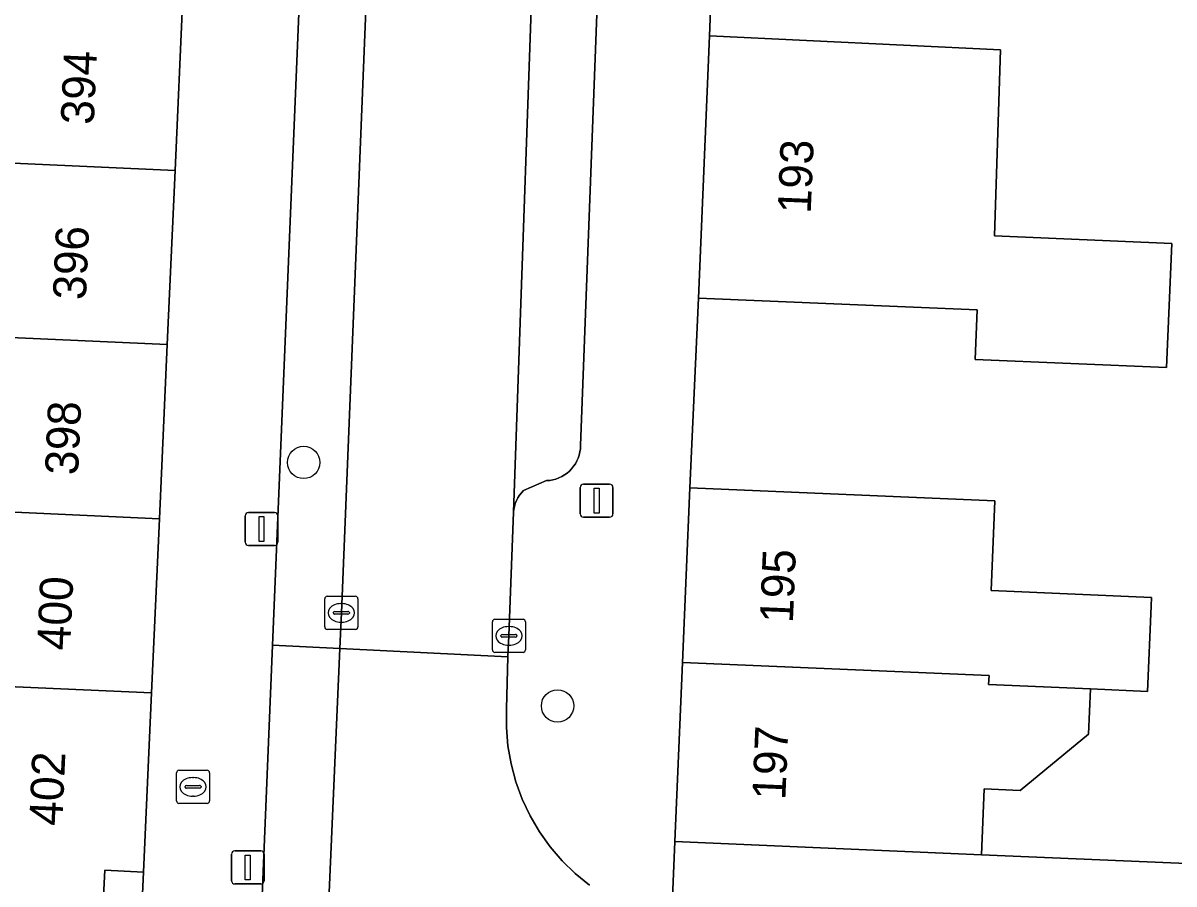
# Model space of a CAD drawing. Extents: x 161248 to 161848, y 384871 to 385383.
# Drawn here: x 161640.06 to 161674.85, y 384949.24 to 384975.27 of the extents above; entities that cross this region are included whole.
import ezdxf

# ---------------------------------------------------------------- set-up
doc = ezdxf.new("R2010")
doc.units = 0
for name, color, linetype in [('IMGEO_Boom', 7, 'Continuous'), ('IMGEO_Brandkraan', 7, 'Continuous'), ('IMGEO_Erf', 7, 'Continuous'), ('IMGEO_Kolk', 7, 'Continuous'), ('IMGEO_Lichtmast', 7, 'Continuous'), ('IMGEO_Muur', 7, 'Continuous'), ('IMGEO_Pand', 7, 'Continuous'), ('IMGEO_Pand_nummerreeks', 7, 'Continuous'), ('IMGEO_Parkeervlak_open', 7, 'Continuous'), ('IMGEO_Rijbaan_lokaal_open', 7, 'Continuous'), ('IMGEO_Voetpad_open', 7, 'Continuous')]:
    doc.layers.add(name, color=color, linetype=linetype)

msp = doc.modelspace()

# ---------------------------------------------------------------- linework, layer by layer
at = {"layer": 'IMGEO_Boom'}
for centre in [(161648.545, 384961.982), (161656.22, 384954.621)]:
    msp.add_circle(centre, 0.489, dxfattribs=at)
at = {"layer": 'IMGEO_Brandkraan'}
for p, q in [((161644.7, 384951.749), (161644.7, 384952.601)), ((161644.775, 384952.675), (161645.627, 384952.675)), ((161645.701, 384952.601), (161645.701, 384951.749)), ((161645.002, 384952.218), (161645.4, 384952.218)), ((161645.188, 384952.455), (161645.213, 384952.455)), ((161644.959, 384952.169), (161644.959, 384952.181)), ((161645.397, 384952.132), (161644.999, 384952.132)), ((161645.211, 384951.895), (161645.186, 384951.895)), ((161645.443, 384952.181), (161645.443, 384952.169)), ((161645.627, 384951.675), (161644.775, 384951.675))]:
    msp.add_line(p, q, dxfattribs=at)
for points in [[(161644.7, 384951.749), (161644.7, 384952.601)], [(161644.775, 384952.675), (161645.627, 384952.675)], [(161645.701, 384952.601), (161645.701, 384951.749)], [(161645.627, 384951.675), (161644.775, 384951.675)]]:
    msp.add_lwpolyline(points, dxfattribs=at)
for centre, radius, start, end in [((161644.777, 384952.599), 0.0765, 91.552, 178.448), ((161644.777, 384952.599), 0.0765, 91.552, 178.448), ((161645.625, 384952.599), 0.0765, 1.552, 88.448), ((161645.625, 384952.599), 0.0765, 1.552, 88.448), ((161644.999, 384952.178), 0.0403, 85.8775, 175.7526), ((161645.404, 384952.18), 0.0386, 1.7309, 96.639), ((161644.996, 384952.168), 0.0366, 178.938, 274.7102), ((161645.4, 384952.175), 0.043, 264.8664, 352.4533), ((161644.777, 384951.751), 0.0765, 181.552, 268.448), ((161644.777, 384951.751), 0.0765, 181.552, 268.448), ((161645.625, 384951.751), 0.0765, 271.552, 358.448), ((161645.625, 384951.751), 0.0765, 271.552, 358.448)]:
    msp.add_arc(centre, radius, start, end, dxfattribs=at)
for centre, major_axis, ratio, start_param, end_param in [((161645.187, 384952.175), (-0.387, 0.002), 0.722429, 4.712389, 7.853982), ((161645.212, 384952.175), (-0.39, 0.002), 0.717154, 1.570796, 4.712389)]:
    msp.add_ellipse(centre, major_axis=major_axis, ratio=ratio, start_param=start_param, end_param=end_param, dxfattribs=at)
at = {"layer": 'IMGEO_Erf'}
msp.add_lwpolyline([(161660.857, 384975.913), (161660.817, 384974.884), (161669.607, 384974.455), (161669.424, 384968.834), (161674.786, 384968.606), (161674.627, 384964.851), (161668.845, 384965.096), (161668.908, 384966.594), (161660.48, 384966.952), (161660.223, 384961.21), (161669.439, 384960.817), (161669.323, 384958.108), (161674.173, 384957.901), (161674.162, 384957.64), (161674.052, 384955.06), (161672.325, 384955.134), (161672.267, 384953.772), (161670.2, 384952.068), (161669.116, 384952.114), (161669.031, 384950.124), (161676.903, 384949.789)], dxfattribs=at)
msp.add_lwpolyline([(161643.39, 384942.788), (161643.704, 384949.599), (161642.53, 384949.652), (161642.465, 384948.269), (161635.454, 384948.598), (161635.518, 384949.967), (161634.562, 384950.01), (161634.704, 384953.157), (161631.587, 384953.297), (161631.477, 384950.149), (161626.971, 384950.352), (161627.677, 384946.02), (161627.285, 384936.651), (161631.414, 384936.475), (161643.076, 384935.977)], close=True, dxfattribs=at)
at = {"layer": 'IMGEO_Kolk'}
for p, q in [((161649.183, 384957.009), (161649.183, 384957.861)), ((161649.258, 384957.935), (161650.11, 384957.935)), ((161650.184, 384957.861), (161650.184, 384957.009)), ((161649.442, 384957.429), (161649.442, 384957.441)), ((161649.485, 384957.478), (161649.883, 384957.478)), ((161649.671, 384957.715), (161649.696, 384957.715)), ((161649.926, 384957.441), (161649.926, 384957.429)), ((161649.88, 384957.392), (161649.482, 384957.392)), ((161649.694, 384957.155), (161649.669, 384957.155)), ((161654.249, 384956.314), (161654.249, 384957.166)), ((161654.324, 384957.24), (161655.176, 384957.24)), ((161655.25, 384957.166), (161655.25, 384956.314)), ((161650.11, 384956.935), (161649.258, 384956.935)), ((161654.508, 384956.734), (161654.508, 384956.746)), ((161654.551, 384956.783), (161654.949, 384956.783)), ((161654.737, 384957.02), (161654.762, 384957.02)), ((161654.992, 384956.746), (161654.992, 384956.734)), ((161654.946, 384956.697), (161654.548, 384956.697)), ((161654.76, 384956.46), (161654.735, 384956.46)), ((161655.176, 384956.24), (161654.324, 384956.24))]:
    msp.add_line(p, q, dxfattribs=at)
for points in [[(161649.183, 384957.009), (161649.183, 384957.861)], [(161649.258, 384957.935), (161650.11, 384957.935)], [(161650.184, 384957.861), (161650.184, 384957.009)], [(161654.249, 384956.314), (161654.249, 384957.166)], [(161654.324, 384957.24), (161655.176, 384957.24)], [(161655.25, 384957.166), (161655.25, 384956.314)], [(161650.11, 384956.935), (161649.258, 384956.935)], [(161655.176, 384956.24), (161654.324, 384956.24)]]:
    msp.add_lwpolyline(points, dxfattribs=at)
for centre, radius, start, end in [((161649.26, 384957.859), 0.0765, 91.552, 178.448), ((161649.26, 384957.859), 0.0765, 91.552, 178.448), ((161650.108, 384957.859), 0.0765, 1.552, 88.448), ((161650.108, 384957.859), 0.0765, 1.552, 88.448), ((161649.482, 384957.438), 0.0403, 85.8775, 175.7526), ((161649.887, 384957.44), 0.0386, 1.7309, 96.639), ((161649.479, 384957.428), 0.0366, 178.938, 274.7102), ((161649.883, 384957.435), 0.043, 264.8664, 352.4533), ((161654.326, 384957.164), 0.0765, 91.552, 178.448), ((161654.326, 384957.164), 0.0765, 91.552, 178.448), ((161655.174, 384957.164), 0.0765, 1.552, 88.448), ((161655.174, 384957.164), 0.0765, 1.552, 88.448), ((161649.26, 384957.011), 0.0765, 181.552, 268.448), ((161649.26, 384957.011), 0.0765, 181.552, 268.448), ((161650.108, 384957.011), 0.0765, 271.552, 358.448), ((161650.108, 384957.011), 0.0765, 271.552, 358.448), ((161654.548, 384956.743), 0.0403, 85.8775, 175.7526), ((161654.953, 384956.745), 0.0386, 1.7309, 96.639), ((161654.545, 384956.733), 0.0366, 178.938, 274.7102), ((161654.949, 384956.74), 0.043, 264.8664, 352.4533), ((161654.326, 384956.316), 0.0765, 181.552, 268.448), ((161654.326, 384956.316), 0.0765, 181.552, 268.448), ((161655.174, 384956.316), 0.0765, 271.552, 358.448), ((161655.174, 384956.316), 0.0765, 271.552, 358.448)]:
    msp.add_arc(centre, radius, start, end, dxfattribs=at)
for centre, major_axis, ratio, start_param, end_param in [((161649.67, 384957.435), (-0.387, 0.002), 0.722429, 4.712389, 7.853982), ((161649.695, 384957.435), (-0.39, 0.002), 0.717154, 1.570796, 4.712389), ((161654.736, 384956.74), (-0.387, 0.002), 0.722429, 4.712389, 7.853982), ((161654.761, 384956.74), (-0.39, 0.002), 0.717154, 1.570796, 4.712389)]:
    msp.add_ellipse(centre, major_axis=major_axis, ratio=ratio, start_param=start_param, end_param=end_param, dxfattribs=at)
at = {"layer": 'IMGEO_Lichtmast'}
for p, q in [((161657.005, 384961.328), (161657.795, 384961.328)), ((161657.795, 384961.328), (161657.005, 384961.328)), ((161656.905, 384960.428), (161656.905, 384961.228)), ((161656.905, 384961.228), (161656.905, 384960.428)), ((161657.895, 384961.228), (161657.895, 384960.428)), ((161657.895, 384960.428), (161657.895, 384961.228)), ((161646.776, 384959.571), (161646.776, 384960.371)), ((161646.776, 384960.371), (161646.776, 384959.571)), ((161646.876, 384960.471), (161647.666, 384960.471)), ((161647.666, 384960.471), (161646.876, 384960.471)), ((161647.766, 384960.371), (161647.766, 384959.571)), ((161647.766, 384959.571), (161647.766, 384960.371)), ((161657.795, 384960.328), (161657.005, 384960.328)), ((161657.005, 384960.328), (161657.795, 384960.328)), ((161647.666, 384959.471), (161646.876, 384959.471)), ((161646.876, 384959.471), (161647.666, 384959.471)), ((161646.361, 384949.338), (161646.361, 384950.138)), ((161646.361, 384950.138), (161646.361, 384949.338)), ((161646.461, 384950.238), (161647.251, 384950.238)), ((161647.251, 384950.238), (161646.461, 384950.238)), ((161647.351, 384950.138), (161647.351, 384949.338)), ((161647.351, 384949.338), (161647.351, 384950.138)), ((161647.251, 384949.238), (161646.461, 384949.238)), ((161646.461, 384949.238), (161647.251, 384949.238))]:
    msp.add_line(p, q, dxfattribs=at)
for points in [[(161657.325, 384961.203), (161657.475, 384961.203), (161657.475, 384960.453), (161657.325, 384960.453), (161657.325, 384961.203)], [(161647.196, 384960.346), (161647.346, 384960.346), (161647.346, 384959.596), (161647.196, 384959.596), (161647.196, 384960.346)], [(161646.781, 384950.113), (161646.931, 384950.113), (161646.931, 384949.363), (161646.781, 384949.363), (161646.781, 384950.113)]]:
    msp.add_lwpolyline(points, dxfattribs=at)
for centre, start, end in [((161657.005, 384961.228), 90, 180), ((161657.005, 384961.228), 90, 180), ((161657.795, 384961.228), 0, 90), ((161657.795, 384961.228), 360, 90), ((161646.876, 384960.371), 90, 180), ((161646.876, 384960.371), 90, 180), ((161647.666, 384960.371), 0, 90), ((161647.666, 384960.371), 360, 90), ((161657.005, 384960.428), 180, 270), ((161657.005, 384960.428), 180, 270), ((161657.795, 384960.428), 270, 0), ((161657.795, 384960.428), 270, 0), ((161646.876, 384959.571), 180, 270), ((161646.876, 384959.571), 180, 270), ((161647.666, 384959.571), 270, 0), ((161647.666, 384959.571), 270, 0), ((161646.461, 384950.138), 90, 180), ((161646.461, 384950.138), 90, 180), ((161647.251, 384950.138), 0, 90), ((161647.251, 384950.138), 360, 90), ((161646.461, 384949.338), 180, 270), ((161646.461, 384949.338), 180, 270), ((161647.251, 384949.338), 270, 0), ((161647.251, 384949.338), 270, 0)]:
    msp.add_arc(centre, 0.1, start, end, dxfattribs=at)
at = {"layer": 'IMGEO_Muur'}
msp.add_lwpolyline([(161669.031, 384950.124), (161676.903, 384949.789)], dxfattribs=at)
at = {"layer": 'IMGEO_Pand'}
for points in [[(161644.895, 384976.076), (161632.492, 384976.634), (161632.457, 384975.85), (161632.376, 384974.072), (161635.644, 384973.925), (161635.522, 384971.222), (161644.658, 384970.811)], [(161660.48, 384966.952), (161668.908, 384966.594), (161668.845, 384965.096), (161674.627, 384964.851), (161674.786, 384968.606), (161669.424, 384968.834), (161669.607, 384974.455), (161660.817, 384974.884)], [(161644.658, 384970.811), (161635.522, 384971.222), (161635.388, 384968.233), (161632.133, 384968.379), (161632.028, 384966.104), (161644.421, 384965.546)], [(161644.421, 384965.546), (161632.028, 384966.104), (161631.978, 384965.001), (161631.922, 384963.754), (161635.118, 384963.61), (161634.987, 384960.696), (161644.185, 384960.282)], [(161669.439, 384960.817), (161660.223, 384961.21), (161659.999, 384955.938), (161669.262, 384955.544), (161669.25, 384955.265), (161672.325, 384955.134), (161674.052, 384955.06), (161674.162, 384957.64), (161674.173, 384957.901), (161669.323, 384958.108)], [(161644.185, 384960.282), (161634.987, 384960.696), (161634.849, 384957.642), (161631.822, 384957.778), (161631.474, 384957.794), (161631.376, 384955.571), (161643.948, 384955.017)], [(161643.948, 384955.017), (161631.376, 384955.571), (161627.531, 384955.741), (161626.22, 384955.8), (161626.26, 384952.88), (161626.971, 384950.352), (161631.477, 384950.149), (161631.587, 384953.297), (161634.704, 384953.157), (161634.562, 384950.01), (161635.518, 384949.967), (161635.454, 384948.598), (161642.465, 384948.269), (161642.53, 384949.652), (161643.704, 384949.599)], [(161672.325, 384955.134), (161669.25, 384955.265), (161669.262, 384955.544), (161659.999, 384955.938), (161659.768, 384950.519), (161669.031, 384950.124), (161669.116, 384952.114), (161670.2, 384952.068), (161672.267, 384953.772)]]:
    msp.add_lwpolyline(points, close=True, dxfattribs=at)
at = {"layer": 'IMGEO_Parkeervlak_open'}
msp.add_lwpolyline([(161650.661, 384981.977), (161650.687, 384982.606), (161650.666, 384982.495), (161650.627, 384982.343), (161650.573, 384982.195), (161650.507, 384982.053), (161650.428, 384981.917), (161650.338, 384981.789), (161650.236, 384981.669), (161650.124, 384981.559), (161648.915, 384980.336), (161648.845, 384980.266), (161648.782, 384980.19), (161648.727, 384980.108), (161648.678, 384980.022), (161648.638, 384979.932), (161648.606, 384979.838), (161648.582, 384979.742), (161648.571, 384979.678), (161647.607, 384956.463), (161649.637, 384956.361), (161649.684, 384957.435), (161650.647, 384981.163)], close=True, dxfattribs=at)
for points in [[(161655.599, 384980.846), (161654.886, 384960.483), (161654.895, 384960.556), (161654.914, 384960.649), (161654.941, 384960.74), (161654.976, 384960.828), (161655.019, 384960.912), (161655.069, 384960.992), (161655.126, 384961.068), (161655.19, 384961.138), (161655.887, 384961.432), (161655.982, 384961.44), (161656.077, 384961.457), (161656.169, 384961.481), (161656.259, 384961.514), (161656.345, 384961.555), (161656.428, 384961.604), (161656.506, 384961.659), (161656.578, 384961.722), (161656.645, 384961.79), (161656.706, 384961.865), (161656.759, 384961.944), (161656.805, 384962.028), (161656.844, 384962.115), (161656.874, 384962.206), (161656.897, 384962.299), (161656.91, 384962.394), (161656.916, 384962.49), (161657.641, 384981.66)], [(161648.481, 384928.734), (161648.985, 384941.37), (161649.637, 384956.361), (161647.607, 384956.463), (161646.514, 384930.067), (161645.098, 384899.633), (161645.098, 384899.539), (161645.105, 384899.445), (161645.121, 384899.352), (161645.145, 384899.261), (161645.177, 384899.172), (161645.217, 384899.087), (161645.265, 384899.005), (161645.319, 384898.928), (161645.34, 384898.902), (161646.493, 384897.433)]]:
    msp.add_lwpolyline(points, dxfattribs=at)
at = {"layer": 'IMGEO_Rijbaan_lokaal_open'}
msp.add_lwpolyline([(161650.661, 384981.977), (161650.647, 384981.163), (161649.684, 384957.435), (161649.637, 384956.361), (161654.717, 384956.106), (161654.75, 384956.74), (161654.886, 384960.483), (161655.599, 384980.846), (161655.629, 384981.742)], close=True, dxfattribs=at)
msp.add_lwpolyline([(161657.19, 384949.199), (161656.757, 384949.551), (161656.357, 384949.94), (161655.994, 384950.364), (161655.67, 384950.818), (161655.388, 384951.299), (161655.15, 384951.804), (161654.958, 384952.328), (161654.813, 384952.867), (161654.718, 384953.417), (161654.672, 384953.973), (161654.675, 384954.531), (161654.717, 384956.106), (161649.637, 384956.361), (161648.985, 384941.37)], dxfattribs=at)
at = {"layer": 'IMGEO_Voetpad_open'}
for points in [[(161659.665, 384948.098), (161659.768, 384950.519), (161659.999, 384955.938), (161660.223, 384961.21), (161660.48, 384966.952), (161660.817, 384974.884), (161660.857, 384975.913), (161661.115, 384981.861), (161661.374, 384987.854), (161661.549, 384991.636), (161662.294, 385000), (161662.325, 385000.349), (161662.725, 385004.875), (161663.106, 385009.192)], [(161657.641, 384981.66), (161656.916, 384962.49), (161656.91, 384962.394), (161656.897, 384962.299), (161656.874, 384962.206), (161656.844, 384962.115), (161656.805, 384962.028), (161656.759, 384961.944), (161656.706, 384961.865), (161656.645, 384961.79), (161656.578, 384961.722), (161656.506, 384961.659), (161656.428, 384961.604), (161656.345, 384961.555), (161656.259, 384961.514), (161656.169, 384961.481), (161656.077, 384961.457), (161655.982, 384961.44), (161655.887, 384961.432), (161655.19, 384961.138), (161655.126, 384961.068), (161655.069, 384960.992), (161655.019, 384960.912), (161654.976, 384960.828), (161654.941, 384960.74), (161654.914, 384960.649), (161654.895, 384960.556), (161654.886, 384960.483), (161654.75, 384956.74), (161654.717, 384956.106), (161654.675, 384954.531), (161654.672, 384953.973), (161654.718, 384953.417), (161654.813, 384952.867), (161654.958, 384952.328), (161655.15, 384951.804), (161655.388, 384951.299), (161655.67, 384950.818), (161655.994, 384950.364), (161656.357, 384949.94), (161656.757, 384949.551), (161657.19, 384949.199)], [(161646.514, 384930.067), (161647.607, 384956.463), (161648.571, 384979.678)], [(161644.895, 384976.076), (161644.658, 384970.811), (161644.421, 384965.546), (161644.185, 384960.282), (161643.948, 384955.017), (161643.704, 384949.599), (161643.39, 384942.788)], [(161676.903, 384949.789), (161669.031, 384950.124), (161659.768, 384950.519), (161659.665, 384948.098)]]:
    msp.add_lwpolyline(points, dxfattribs=at)

# ---------------------------------------------------------------- texts
at = {"layer": 'IMGEO_Pand_nummerreeks'}
for s, rotation, p in [('394', 87.4219, (161642.198, 384972.179)), ('193', 87.5672, (161663.871, 384969.493)), ('396', 87.4219, (161641.96, 384966.881)), ('398', 87.4219, (161641.722, 384961.585)), ('195', 87.5651, (161663.332, 384957.112)), ('400', 87.4219, (161641.483, 384956.287)), ('197', 87.5651, (161663.104, 384951.766)), ('402', 87.4219, (161641.244, 384950.983))]:
    msp.add_text(s, height=1, rotation=rotation, dxfattribs=at).set_placement(p)

doc.saveas('drawing.dxf')
